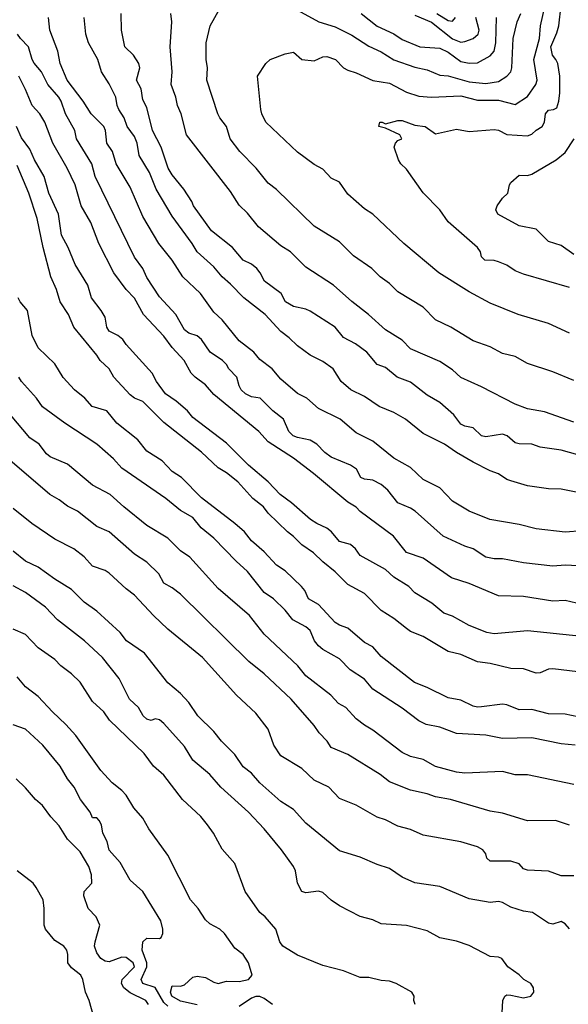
# Model space of a CAD drawing. Header units: metres. Extents: x -46681 to -43747, y -240911 to -237677.
# Tile 706 of 1056: x -46336 to -46270, y -238448 to -238331. Entities that reach past the tile are written whole.
import ezdxf

# ---------------------------------------------------------------- set-up
doc = ezdxf.new("R2010")
doc.units = ezdxf.units.M
doc.layers.add('CONTOUR_INDEX', color=1, linetype='Continuous')
doc.layers.add('CONTOUR_INTER', color=3, linetype='Continuous')

msp = doc.modelspace()

# ---------------------------------------------------------------- linework, layer by layer
at = {"layer": 'CONTOUR_INDEX'}
for points, elevation in [([(-46270.1, -238362.8), (-46275.6, -238361.2), (-46276.6, -238360.8), (-46277.6, -238360.13), (-46278.6, -238359.72), (-46279.1, -238359.57), (-46280.21, -238359.52), (-46280.6, -238359.13), (-46280.75, -238358.52), (-46281.11, -238358.02), (-46284.6, -238354.93), (-46285.6, -238353.49), (-46287.6, -238351.46), (-46289.6, -238348.66), (-46290.24, -238348.02), (-46290.54, -238347.52), (-46291.07, -238346.02), (-46290.88, -238345.52), (-46290.6, -238345.22), (-46290.13, -238345.02), (-46290.38, -238344.52), (-46292.1, -238343.74), (-46292.87, -238343.52), (-46292.77, -238343.02), (-46292.49, -238343.02), (-46292.1, -238343.24), (-46290.6, -238342.81), (-46290.1, -238342.84), (-46288.6, -238343.4), (-46287.36, -238343.52), (-46286.1, -238344.42), (-46283.6, -238343.85), (-46282.1, -238344.12), (-46279.1, -238343.88), (-46278.6, -238343.96), (-46277.6, -238344.51), (-46275.1, -238344.64), (-46274.6, -238344.45), (-46274.1, -238343.96), (-46273.35, -238343.52), (-46273.07, -238343.02), (-46272.98, -238342.02), (-46272.6, -238341.6), (-46272.01, -238341.52), (-46271.6, -238341.29), (-46271.36, -238340.52), (-46271.24, -238339.52), (-46271.25, -238337.52), (-46271.5, -238336.02), (-46271.72, -238335.52), (-46272.15, -238335.02), (-46272.35, -238334.02), (-46271.6, -238332.34), (-46271.36, -238331.52), (-46271.09, -238329.02)], 90), ([(-46285.94, -238330.02), (-46284.6, -238330.88), (-46284.1, -238330.95), (-46283.71, -238330.52)], 85), ([(-46269.1, -238387.31), (-46271.1, -238386.91), (-46272.6, -238386.88), (-46275.1, -238386.52), (-46277.1, -238385.9), (-46277.6, -238385.73), (-46278.6, -238385.05), (-46279.6, -238384.71), (-46281.6, -238383.68), (-46283.6, -238382.53), (-46285.04, -238381.52), (-46287.6, -238380.25), (-46289.69, -238378.52), (-46291.1, -238377.73), (-46292.85, -238377.02), (-46294.6, -238375.81), (-46296.25, -238375.02), (-46297.37, -238374.02), (-46298.36, -238372.52), (-46299.6, -238371.63), (-46301.1, -238370.87), (-46302.6, -238369.78), (-46303.6, -238368.79), (-46304.6, -238368.06), (-46306.48, -238366.02), (-46309.02, -238364.02), (-46310.6, -238362.38), (-46311.63, -238361.52), (-46312.6, -238360.33), (-46314.6, -238358.54), (-46315.19, -238357.52), (-46317.6, -238354.27), (-46319.52, -238351.02), (-46320.31, -238349.02), (-46321.52, -238347.02), (-46321.79, -238345.52), (-46322.1, -238344.73), (-46322.97, -238343.52), (-46323.34, -238342.52), (-46323.95, -238341.52), (-46324.18, -238341.02), (-46324.34, -238340.02), (-46325.1, -238338.42), (-46326.04, -238337.02), (-46326.46, -238335.52), (-46327.6, -238333.52), (-46327.9, -238332.52), (-46328.12, -238330.52)], 85), ([(-46268.1, -238408.87), (-46272.1, -238408.38), (-46272.6, -238408.42), (-46273.6, -238408.86), (-46274.1, -238408.91), (-46275.6, -238408.37), (-46277.1, -238408.36), (-46279.6, -238407.75), (-46281.1, -238407.56), (-46283.1, -238406.67), (-46284.6, -238406.31), (-46287.57, -238404.52), (-46289.1, -238403.9), (-46289.6, -238403.57), (-46291.1, -238402.35), (-46292.6, -238401.39), (-46294.6, -238399.38), (-46296.6, -238398.31), (-46298.1, -238396.8), (-46299.6, -238395.6), (-46300.68, -238394.52), (-46302.1, -238393.54), (-46303.1, -238392.54), (-46303.8, -238392.02), (-46306.1, -238389.76), (-46306.69, -238389.02), (-46307.96, -238388.02), (-46309.75, -238386.02), (-46311.1, -238384.93), (-46312.1, -238384.34), (-46314.1, -238382.48), (-46318.6, -238378.94), (-46321.1, -238376.42), (-46322.1, -238376.01), (-46322.6, -238375.63), (-46324.57, -238373.52), (-46325.1, -238372.52), (-46326.19, -238371.52), (-46326.6, -238370.86), (-46329.33, -238367.52), (-46329.98, -238366.02), (-46330.99, -238364.52), (-46331.4, -238363.02), (-46332.08, -238361.52), (-46333, -238358.02), (-46333.72, -238354.52), (-46334.7, -238351.52), (-46336.1, -238348.19)], 80), ([(-46269.6, -238433.13), (-46271.1, -238433.14), (-46272.6, -238432.58), (-46275.1, -238432.45), (-46275.6, -238432.29), (-46276.1, -238431.7), (-46277.1, -238431.37), (-46279.6, -238431.36), (-46279.97, -238431.02), (-46280.1, -238430.52), (-46280.45, -238430.02), (-46281.1, -238429.67), (-46283.1, -238429.07), (-46287.6, -238428.28), (-46289.1, -238427.58), (-46290.6, -238427.21), (-46292.1, -238426.44), (-46293.1, -238426.12), (-46295.6, -238424.7), (-46297.6, -238423.87), (-46298.85, -238422.52), (-46300.6, -238421.7), (-46302.1, -238420.3), (-46304.6, -238418.8), (-46305.44, -238417.52), (-46306.1, -238415.6), (-46307.6, -238413.67), (-46309.89, -238411.52), (-46313.95, -238407.02), (-46318.1, -238403.63), (-46319.83, -238402.02), (-46322.1, -238399.59), (-46323.1, -238398.83), (-46325.1, -238396.95), (-46325.6, -238396.63), (-46327.1, -238396.1), (-46328.1, -238394.99), (-46329.33, -238394.02), (-46331.6, -238392.89), (-46334.37, -238391.02), (-46336.6, -238389.2)], 75), ([(-46318.1, -238448.73), (-46318.6, -238448.28), (-46319.6, -238446.49), (-46321.1, -238446), (-46321.31, -238445.52), (-46320.63, -238444.02), (-46320.62, -238443.52), (-46321.17, -238442.02), (-46321.11, -238441.02), (-46320.6, -238440.6), (-46319.1, -238440.64), (-46318.9, -238440.52), (-46318.7, -238440.02), (-46318.7, -238439.52), (-46318.93, -238438.52), (-46321.09, -238435.02), (-46322.6, -238433.65), (-46323.81, -238431.52), (-46325.1, -238430.06), (-46325.35, -238429.02), (-46325.87, -238428.02), (-46326.04, -238427.02), (-46326.3, -238426.52), (-46326.6, -238426.21), (-46327.1, -238426.2), (-46327.37, -238425.52), (-46328.55, -238424.02), (-46329.31, -238422.52), (-46330.08, -238421.52), (-46330.98, -238420.02), (-46333.03, -238417.52), (-46335.1, -238415.58), (-46336.6, -238415.06)], 70)]:
    msp.add_lwpolyline(points, dxfattribs=dict(at, elevation=elevation))
at = {"layer": 'CONTOUR_INTER'}
for points, elevation in [([(-46270.1, -238368.25), (-46272.6, -238367.08), (-46276.24, -238366.02), (-46279.6, -238364.65), (-46282.1, -238363.29), (-46285.72, -238361.02), (-46289.9, -238357.52), (-46293.6, -238354.04), (-46294.6, -238353.38), (-46296.6, -238351.65), (-46297.6, -238350.19), (-46298.6, -238349.73), (-46299.6, -238348.64), (-46300.6, -238348.07), (-46302.6, -238346.59), (-46306.38, -238343.02), (-46306.88, -238342.02), (-46307, -238341.52), (-46307.37, -238337.52), (-46306.4, -238336.02), (-46305.88, -238335.52), (-46304.1, -238334.85), (-46303.1, -238334.64), (-46302.1, -238335.54), (-46300.6, -238335.67), (-46299.6, -238335.22), (-46299.1, -238335.17), (-46298.05, -238335.52), (-46297.1, -238336.52), (-46296.6, -238336.8), (-46295.6, -238337.12), (-46293.6, -238338.06), (-46291.6, -238338.35), (-46289.6, -238339.44), (-46288.1, -238339.9), (-46286.6, -238340.05), (-46283.1, -238339.88), (-46281.1, -238340.39), (-46278.6, -238340.38), (-46276.6, -238340.91), (-46275.1, -238339.97), (-46274.14, -238338.52), (-46273.98, -238338.02), (-46274.37, -238335.52), (-46273.69, -238333.02), (-46273.55, -238331.52), (-46272.9, -238328.52)], 89), ([(-46269.1, -238382.81), (-46271.1, -238382.24), (-46273.6, -238381.87), (-46274.6, -238381.51), (-46276.1, -238381.47), (-46276.6, -238381.36), (-46277.54, -238380.52), (-46278.1, -238380.33), (-46280.1, -238380.65), (-46280.6, -238380.52), (-46281.6, -238379.55), (-46282.6, -238379.36), (-46283.1, -238379.13), (-46283.94, -238378.02), (-46285.61, -238376.52), (-46287.1, -238375.65), (-46289.1, -238374.09), (-46290.69, -238373.52), (-46292.1, -238372.36), (-46293.1, -238372), (-46294.33, -238370.52), (-46295.67, -238369.52), (-46297.1, -238368.77), (-46298.12, -238367.52), (-46301.1, -238365.6), (-46301.6, -238365.37), (-46303.1, -238365.05), (-46304.04, -238364.52), (-46304.55, -238363.52), (-46306.57, -238362.02), (-46307.06, -238361.02), (-46307.46, -238360.52), (-46308.1, -238360.01), (-46309.1, -238359.52), (-46310.36, -238358.02), (-46312.87, -238356.02), (-46315.04, -238353.02), (-46315.23, -238352.52), (-46316.18, -238351.02), (-46317.6, -238349.31), (-46318.08, -238348.52), (-46318.91, -238346.02), (-46319.94, -238344.02), (-46320.6, -238341.27), (-46321.1, -238340.35), (-46321.31, -238339.02), (-46321.87, -238338.02), (-46321.46, -238336.52), (-46321.57, -238336.02), (-46322.19, -238335.02), (-46323.25, -238334.02), (-46323.64, -238332.02), (-46323.67, -238330.02)], 86), ([(-46269.6, -238378.89), (-46273.1, -238377.67), (-46275.1, -238377.28), (-46276.6, -238376.72), (-46280.6, -238374.67), (-46283.1, -238373.54), (-46284.1, -238372.64), (-46285.6, -238371.65), (-46289.1, -238370.13), (-46290.1, -238369.1), (-46292.1, -238367.85), (-46294.11, -238366.02), (-46296.1, -238364.48), (-46298.32, -238362.52), (-46301.6, -238360.37), (-46303.45, -238358.52), (-46304.6, -238357.82), (-46307.28, -238355.52), (-46308.6, -238353.9), (-46309.6, -238352.95), (-46310.6, -238351.3), (-46315.87, -238344.52), (-46316.5, -238342.02), (-46316.96, -238341.02), (-46317.15, -238340.02), (-46317.71, -238338.52), (-46317.58, -238337.02), (-46317.82, -238334.02), (-46317.63, -238331.02), (-46317.76, -238330.02)], 87), ([(-46269.6, -238373.89), (-46272.1, -238372.86), (-46275.1, -238371.89), (-46276.6, -238371.02), (-46278.1, -238370.67), (-46279.6, -238369.9), (-46281.6, -238369.17), (-46284.3, -238367.52), (-46286.1, -238366.66), (-46287.6, -238365.14), (-46290.6, -238363.3), (-46291.6, -238362.32), (-46292.74, -238361.52), (-46293.74, -238360.52), (-46295.92, -238359.02), (-46297.6, -238357.34), (-46300.6, -238355.46), (-46305.1, -238351.08), (-46306.1, -238350.33), (-46307.55, -238348.52), (-46309.51, -238346.52), (-46310.64, -238345.02), (-46311.09, -238343.52), (-46311.88, -238342.52), (-46312.12, -238342.02), (-46313.44, -238338.02), (-46313.38, -238336.52), (-46313.52, -238335.52), (-46313.51, -238333.52), (-46313.04, -238331.52), (-46311.94, -238329.52)], 88), ([(-46302.6, -238329.62), (-46300.07, -238331.02), (-46298.1, -238331.64), (-46296.1, -238332.61), (-46294.1, -238333.93), (-46292.6, -238334.61), (-46291.1, -238335.57), (-46288.6, -238336.44), (-46287.1, -238336.76), (-46285.6, -238337.4), (-46284.6, -238337.5), (-46282.1, -238338.18), (-46280.1, -238338.39), (-46278.6, -238338.17), (-46277.6, -238337.51), (-46277.12, -238337.02), (-46277, -238336.52), (-46276.83, -238333.02), (-46276.36, -238331.02), (-46275.91, -238330.02)], 88), ([(-46294.99, -238330.02), (-46293.1, -238331.54), (-46291.1, -238332.47), (-46290.1, -238333.13), (-46287.99, -238334.02), (-46285.6, -238334.19), (-46284.6, -238334.66), (-46283.1, -238335.78), (-46282.1, -238335.98), (-46281.1, -238335.93), (-46279.6, -238335.09), (-46279.09, -238334.52), (-46278.9, -238333.52), (-46278.84, -238330.52)], 87), ([(-46288.6, -238330.21), (-46286.6, -238331.06), (-46284.1, -238333.05), (-46283.1, -238333.45), (-46282.6, -238333.39), (-46281.6, -238333.01), (-46281, -238332.52), (-46280.9, -238332.02), (-46281.29, -238330.52)], 86), ([(-46268.6, -238391.9), (-46270.6, -238392.03), (-46274.1, -238391.66), (-46276.1, -238391.12), (-46279.61, -238390.52), (-46282.1, -238389.55), (-46284.1, -238388.33), (-46285.6, -238386.75), (-46287.6, -238385.75), (-46289.1, -238384.33), (-46291.1, -238383.18), (-46293.6, -238381.18), (-46295.6, -238380.16), (-46297.51, -238378.52), (-46300.1, -238377.24), (-46301.5, -238376.02), (-46302.6, -238375.46), (-46304.6, -238373.73), (-46305.65, -238372.52), (-46307.1, -238371.38), (-46307.82, -238370.52), (-46309.6, -238369.15), (-46311.6, -238366.64), (-46312.6, -238365.75), (-46314.19, -238363.52), (-46316.31, -238361.52), (-46317.58, -238359.52), (-46319.18, -238357.52), (-46321.1, -238354.3), (-46322.6, -238350.81), (-46324.29, -238348.02), (-46324.7, -238346.52), (-46325.4, -238345.52), (-46325.57, -238344.02), (-46325.75, -238343.52), (-46327.27, -238342.02), (-46328.22, -238340.52), (-46330.12, -238338.02), (-46330.97, -238336.02), (-46331.25, -238334.52), (-46332.19, -238332.02), (-46332.37, -238330.52)], 84), ([(-46269.1, -238396.06), (-46270.6, -238395.99), (-46272.1, -238396.11), (-46275.6, -238395.72), (-46278.1, -238395.23), (-46279.1, -238395.22), (-46280.1, -238395.02), (-46281.6, -238394.03), (-46282.6, -238393.72), (-46285.21, -238392.52), (-46288.54, -238389.52), (-46289.1, -238389.16), (-46290.6, -238388.55), (-46291.8, -238387.02), (-46292.6, -238386.34), (-46293.6, -238385.84), (-46294.6, -238385.72), (-46295.02, -238385.52), (-46295.57, -238384.52), (-46296.27, -238384.02), (-46298.6, -238383.06), (-46299.33, -238382.52), (-46300.28, -238381.52), (-46301.1, -238381.03), (-46302.6, -238380.74), (-46303.13, -238380.52), (-46303.64, -238380.02), (-46304.29, -238378.52), (-46305.55, -238377.52), (-46307.09, -238376.02), (-46308.1, -238375.85), (-46308.82, -238375.52), (-46309.34, -238375.02), (-46309.6, -238374.56), (-46309.86, -238373.52), (-46310.8, -238372.52), (-46311.1, -238372), (-46311.57, -238371.52), (-46313.05, -238370.52), (-46314.1, -238369.02), (-46314.6, -238368.57), (-46315.6, -238368.23), (-46316.1, -238367.87), (-46317.14, -238366.02), (-46319.1, -238363.91), (-46320.6, -238361.59), (-46321.1, -238360.52), (-46322.1, -238359.18), (-46326.81, -238349.52), (-46327.2, -238348.02), (-46329.03, -238345.02), (-46329.23, -238344.02), (-46330.34, -238342.02), (-46330.85, -238340.52), (-46331.14, -238340.02), (-46332.46, -238338.52), (-46333.2, -238337.02), (-46334.1, -238335.98), (-46334.34, -238335.52), (-46334.77, -238334.02), (-46335.73, -238333.02), (-46336.09, -238332.52)], 83), ([(-46268.6, -238400.69), (-46270.6, -238400.2), (-46272.1, -238400.28), (-46275.6, -238399.72), (-46278.6, -238399.65), (-46282.1, -238398.16), (-46284.2, -238397.52), (-46287.6, -238395.17), (-46289.6, -238394.47), (-46291.12, -238392.52), (-46295.1, -238389.57), (-46295.6, -238389.05), (-46296.6, -238388.44), (-46300.69, -238385.02), (-46303.1, -238383.19), (-46306.1, -238381.23), (-46307.22, -238380.02), (-46312.6, -238375.57), (-46313.6, -238374.41), (-46314.83, -238373.52), (-46315.31, -238373.02), (-46316.17, -238371.52), (-46317.6, -238369.97), (-46318.6, -238368.62), (-46321.02, -238366.02), (-46322.1, -238364.08), (-46323.1, -238363.03), (-46324.56, -238361.02), (-46326.37, -238357.52), (-46327.3, -238355.02), (-46328.45, -238353.02), (-46329.19, -238350.52), (-46330.13, -238348.52), (-46331.85, -238345.52), (-46332.81, -238343.02), (-46333.39, -238342.02), (-46334.33, -238341.02), (-46335.1, -238339.11), (-46335.93, -238337.52)], 82), ([(-46268.6, -238404.5), (-46275.1, -238403.84), (-46279.1, -238404.2), (-46279.97, -238404.02), (-46282.1, -238403.22), (-46284.1, -238402.08), (-46285.1, -238401.73), (-46286.56, -238400.52), (-46288.6, -238399.3), (-46289.29, -238398.52), (-46291.1, -238397.43), (-46292.1, -238396.52), (-46295.1, -238394.83), (-46295.68, -238394.02), (-46296.27, -238393.52), (-46297.6, -238393.16), (-46298.55, -238392.02), (-46299.1, -238391.56), (-46300.3, -238391.02), (-46301.04, -238390.52), (-46303.33, -238388.52), (-46304.69, -238387.52), (-46306.11, -238386.02), (-46308.48, -238384.02), (-46311.1, -238381.42), (-46315.1, -238378.33), (-46315.77, -238377.52), (-46317.1, -238376.37), (-46318.37, -238375.52), (-46319.45, -238374.02), (-46319.96, -238373.02), (-46323.1, -238369.6), (-46323.48, -238369.02), (-46324.1, -238368.53), (-46325.11, -238368.02), (-46325.38, -238367.52), (-46325.6, -238366.32), (-46326.06, -238365.52), (-46327.24, -238364.02), (-46327.65, -238362.52), (-46329.17, -238360.02), (-46330.01, -238358.02), (-46330.82, -238356.52), (-46331.17, -238354.02), (-46332.34, -238351.52), (-46332.9, -238349.52), (-46334.04, -238347.52), (-46334.6, -238346.25), (-46335.6, -238344.91), (-46336.18, -238343.52)], 81), ([(-46269.6, -238358.84), (-46271.1, -238357.78), (-46272.6, -238357.3), (-46274.1, -238355.8), (-46276.1, -238355.42), (-46278.67, -238354.02), (-46278.9, -238353.52), (-46278.74, -238353.02), (-46278.1, -238352.12), (-46277.46, -238351.52), (-46277.27, -238350.52), (-46277.1, -238350.23), (-46276.1, -238349.36), (-46275.1, -238349.4), (-46274.6, -238349.23), (-46271.7, -238347.52), (-46270.6, -238346.66), (-46269.56, -238345.02)], 91), ([(-46269.1, -238414.11), (-46270.6, -238413.8), (-46272.6, -238413.75), (-46274.6, -238413.26), (-46276.1, -238413.29), (-46277.6, -238412.68), (-46278.1, -238412.59), (-46280.6, -238412.93), (-46281.1, -238412.96), (-46281.6, -238412.83), (-46283.1, -238412.14), (-46284.6, -238411.85), (-46287.1, -238410.61), (-46288.63, -238410.02), (-46292.6, -238406.91), (-46293.6, -238405.74), (-46294.6, -238405.25), (-46296.58, -238403.52), (-46297.6, -238403.16), (-46298.1, -238402.84), (-46300.1, -238400.7), (-46301.28, -238400.02), (-46301.72, -238399.02), (-46302.14, -238398.52), (-46304.1, -238396.66), (-46305.1, -238395.98), (-46306.6, -238394.38), (-46308.1, -238393.07), (-46308.95, -238392.02), (-46310.1, -238391), (-46314.1, -238387.95), (-46316.46, -238385.52), (-46317.6, -238384.8), (-46318.8, -238383.52), (-46320.6, -238382.35), (-46321.69, -238381.02), (-46324.22, -238379.02), (-46325.38, -238377.52), (-46327.15, -238377.02), (-46328.02, -238376.02), (-46329.26, -238375.02), (-46330.6, -238373.55), (-46331.6, -238371.92), (-46333.61, -238370.02), (-46334.33, -238368.52), (-46334.87, -238365.52), (-46335.74, -238364.52), (-46335.99, -238364.02)], 79), ([(-46269.41, -238417.52), (-46271.1, -238417.33), (-46274.6, -238416.64), (-46278.1, -238416.73), (-46280.1, -238416.32), (-46283.6, -238416.1), (-46285.6, -238415.34), (-46287.22, -238415.02), (-46288.1, -238414.61), (-46290.1, -238413.07), (-46293.6, -238410.82), (-46294.6, -238409.63), (-46296.3, -238408.52), (-46297.6, -238407.17), (-46299.6, -238406.08), (-46300.1, -238405.65), (-46300.58, -238405.02), (-46301.1, -238403.78), (-46301.6, -238403.38), (-46303.18, -238402.52), (-46304.1, -238401.36), (-46305.49, -238400.02), (-46306.6, -238399.24), (-46308.6, -238396.75), (-46309.94, -238395.52), (-46312.6, -238392.75), (-46314.12, -238391.52), (-46315.1, -238390.3), (-46316.6, -238389.45), (-46318.34, -238388.02), (-46323.6, -238384.37), (-46324.6, -238383.27), (-46326.6, -238381.54), (-46330.4, -238379.02), (-46333.1, -238377.06), (-46333.81, -238376.02), (-46335.6, -238374.02), (-46335.92, -238373.52)], 78), ([(-46269.6, -238422.21), (-46275.1, -238421.04), (-46276.6, -238421.04), (-46278.1, -238420.66), (-46282.6, -238420.85), (-46283.6, -238420.74), (-46286.1, -238420.06), (-46287.6, -238419.23), (-46289.1, -238418.85), (-46290.1, -238418.39), (-46293.6, -238415.7), (-46294.6, -238415.13), (-46295.6, -238414.37), (-46296.85, -238413.02), (-46297.69, -238412.52), (-46298.64, -238411.52), (-46301.6, -238409.21), (-46302.56, -238408.02), (-46306.6, -238404.24), (-46308.35, -238402.02), (-46312.1, -238398.78), (-46315.49, -238395.02), (-46316.6, -238394.28), (-46318.1, -238392.76), (-46320.6, -238391.25), (-46323.37, -238389.02), (-46325.01, -238387.52), (-46327.1, -238386.43), (-46330.1, -238383.91), (-46332.17, -238383.02), (-46332.6, -238382.66), (-46333.47, -238381.52), (-46334.6, -238380.75), (-46336.92, -238378.02)], 77), ([(-46270.1, -238427.06), (-46271.79, -238426.52), (-46275.1, -238426.57), (-46278.1, -238425.65), (-46279.6, -238425.38), (-46284.32, -238424.02), (-46286.1, -238423.69), (-46287.1, -238423.34), (-46289.1, -238422.9), (-46291.6, -238421.89), (-46292.73, -238421.02), (-46296.6, -238418.63), (-46298.6, -238417.8), (-46299.06, -238417.02), (-46300.03, -238416.02), (-46300.6, -238415.14), (-46303.36, -238412.02), (-46306.6, -238408.97), (-46308.44, -238407.52), (-46316.6, -238399.45), (-46317.6, -238398.7), (-46318.6, -238398.15), (-46319.18, -238397.02), (-46320.6, -238395.61), (-46322.1, -238394.66), (-46325.1, -238392), (-46326.6, -238391.35), (-46328.9, -238389.52), (-46330.1, -238388.95), (-46331.1, -238388.16), (-46332.19, -238387.52), (-46338.1, -238382.49)], 76), ([(-46270.1, -238439.45), (-46270.6, -238438.87), (-46271.1, -238438.58), (-46272.1, -238438.9), (-46272.6, -238438.79), (-46274.53, -238437.52), (-46275.6, -238437.36), (-46277.1, -238436.89), (-46278.1, -238436.33), (-46278.6, -238436.2), (-46279.6, -238436.31), (-46282.1, -238435.88), (-46285.6, -238434.42), (-46288.6, -238433.97), (-46290.1, -238433.3), (-46291.6, -238432.24), (-46293.1, -238431.77), (-46295.1, -238430.9), (-46297.6, -238430.14), (-46301.6, -238426.83), (-46303.1, -238425.18), (-46304.6, -238424.26), (-46307.1, -238422.02), (-46308.1, -238420.84), (-46309.1, -238420.08), (-46310.1, -238418.61), (-46311.69, -238417.02), (-46312.6, -238415.88), (-46314.51, -238414.02), (-46315.6, -238412.39), (-46316.6, -238411.34), (-46318.1, -238410.06), (-46320.89, -238406.52), (-46323.04, -238405.02), (-46323.81, -238404.02), (-46326.6, -238401.49), (-46328.1, -238400.4), (-46329.6, -238398.91), (-46331.6, -238397.67), (-46333.6, -238396.23), (-46335.1, -238395.52), (-46336.6, -238394.31)], 74), ([(-46278.15, -238449.52), (-46278.06, -238448.02), (-46277.83, -238447.52), (-46277.6, -238447.37), (-46277.1, -238447.4), (-46275.6, -238447.72), (-46274.74, -238447.52), (-46274.37, -238447.02), (-46274.4, -238446.52), (-46274.74, -238446.02), (-46275.56, -238445.52), (-46276.1, -238444.96), (-46277.47, -238444.02), (-46278.17, -238443.02), (-46278.6, -238442.86), (-46279.6, -238442.77), (-46282.1, -238441.48), (-46283.6, -238440.93), (-46285.6, -238440.54), (-46287.1, -238439.71), (-46289.6, -238439.06), (-46292.6, -238438.88), (-46293.6, -238438.38), (-46295.1, -238438.01), (-46297.6, -238436.72), (-46298.6, -238436.05), (-46299.6, -238435.14), (-46300.1, -238434.95), (-46301.6, -238435.16), (-46302.1, -238434.99), (-46302.62, -238434.02), (-46302.84, -238432.52), (-46303.08, -238432.02), (-46304.54, -238430.02), (-46306.61, -238427.52), (-46308.47, -238425.52), (-46311.77, -238422.52), (-46313.08, -238421.02), (-46315.1, -238419.3), (-46316.1, -238417.65), (-46318.6, -238414.93), (-46319.1, -238414.48), (-46319.6, -238414.34), (-46320.1, -238414.55), (-46320.6, -238414.4), (-46321.04, -238414.02), (-46321.62, -238413.02), (-46322.68, -238412.02), (-46323.92, -238409.52), (-46325.91, -238407.02), (-46328.08, -238405.02), (-46331.31, -238402.52), (-46332.73, -238401.02), (-46335.1, -238399.25), (-46336.6, -238398.47)], 73), ([(-46288.53, -238448.52), (-46288.69, -238448.02), (-46288.68, -238447.52), (-46288.94, -238447.02), (-46290.81, -238446.02), (-46291.6, -238445.74), (-46292.6, -238445.64), (-46294.1, -238445.28), (-46295.1, -238445.28), (-46297.1, -238444.47), (-46299.6, -238443.87), (-46302.6, -238442.6), (-46304.37, -238441.52), (-46304.71, -238441.02), (-46305.2, -238439.52), (-46306.47, -238438.02), (-46307.12, -238437.52), (-46308.87, -238435.02), (-46310.1, -238431.66), (-46311.6, -238429.96), (-46312.65, -238428.02), (-46313.36, -238427.02), (-46314.15, -238426.02), (-46316.34, -238424.02), (-46318.6, -238421.11), (-46319.82, -238420.02), (-46320.93, -238418.52), (-46325.07, -238414.52), (-46325.77, -238413.52), (-46327.1, -238412.29), (-46328.6, -238409.97), (-46329.6, -238408.97), (-46330.9, -238408.02), (-46331.6, -238407.27), (-46333.6, -238405.88), (-46335.1, -238404.28), (-46336.6, -238403.65)], 72), ([(-46314.6, -238448.54), (-46316.6, -238448.1), (-46317.62, -238447.52), (-46317.78, -238447.02), (-46317.6, -238446.3), (-46316.6, -238446.32), (-46316.1, -238446.16), (-46315.1, -238445.25), (-46314.6, -238445.11), (-46313.6, -238445.28), (-46312.6, -238445.86), (-46312.1, -238446), (-46311.1, -238445.71), (-46309.6, -238445.78), (-46308.45, -238445.52), (-46308.03, -238445.02), (-46308.48, -238443.52), (-46309.1, -238442.53), (-46310.1, -238441.77), (-46311.35, -238440.02), (-46311.9, -238439.52), (-46313.1, -238438.87), (-46313.6, -238438.38), (-46314.5, -238437.02), (-46315.4, -238436.02), (-46318.1, -238430.67), (-46320.36, -238427.52), (-46321.1, -238426.24), (-46322.17, -238425.02), (-46323.1, -238423.5), (-46323.6, -238422.94), (-46324.76, -238422.02), (-46326.1, -238420.52), (-46329.1, -238416.36), (-46330.28, -238415.02), (-46331.91, -238413.52), (-46333.6, -238411.69), (-46335.1, -238410.53), (-46336.1, -238409.34)], 71), ([(-46320.42, -238448.52), (-46320.72, -238448.02), (-46322.6, -238447.13), (-46323.36, -238446.52), (-46323.63, -238446.02), (-46323.57, -238445.52), (-46322.09, -238444.02), (-46322.23, -238443.52), (-46323.1, -238442.89), (-46323.6, -238442.86), (-46325.1, -238443.42), (-46325.6, -238443.33), (-46326.1, -238443.01), (-46326.6, -238442.34), (-46326.86, -238441.52), (-46326.81, -238441.02), (-46326.23, -238439.02), (-46326.67, -238438.02), (-46327.63, -238437.02), (-46328.16, -238435.52), (-46328.09, -238435.02), (-46327.17, -238434.02), (-46327.24, -238433.02), (-46327.55, -238432.02), (-46328.6, -238430.27), (-46330.1, -238428.73), (-46331.1, -238427.14), (-46332.1, -238426.08), (-46333.1, -238424.72), (-46333.93, -238424.02), (-46335.1, -238422.59), (-46336.25, -238421.52)], 69), ([(-46326.97, -238450.02), (-46327.51, -238448.02), (-46327.93, -238447.02), (-46328.26, -238445.52), (-46328.51, -238445.02), (-46329.6, -238444.13), (-46330.06, -238443.52), (-46330.04, -238442.52), (-46330.19, -238442.02), (-46330.53, -238441.52), (-46331.6, -238440.85), (-46332.73, -238439.52), (-46332.9, -238439.02), (-46332.87, -238437.02), (-46333.01, -238436.02), (-46333.83, -238434.52), (-46334.22, -238434.02), (-46336.1, -238432.52)], 68), ([(-46305.6, -238448.53), (-46306.6, -238447.78), (-46307.1, -238447.55), (-46307.6, -238447.57), (-46308.1, -238447.77), (-46309.6, -238448.76)], 71)]:
    msp.add_lwpolyline(points, dxfattribs=dict(at, elevation=elevation))

doc.saveas('drawing.dxf')
